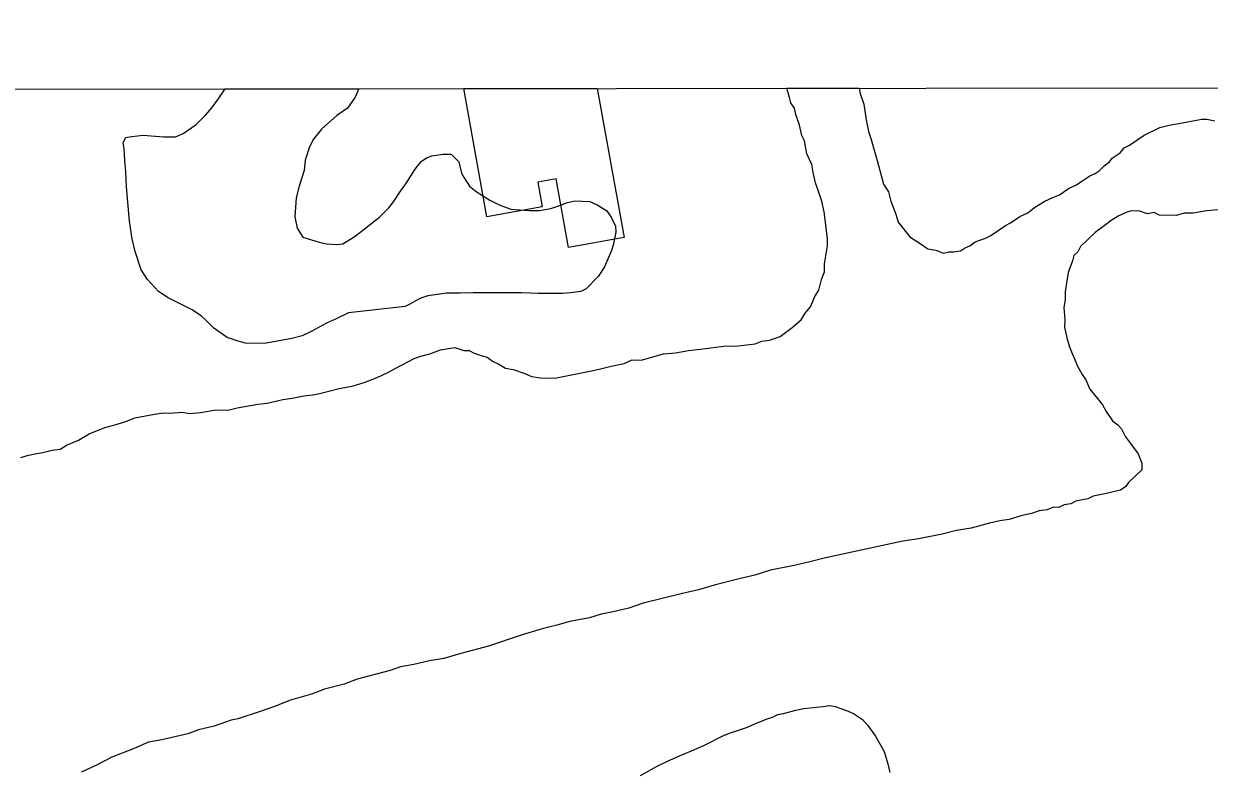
# Model space of a CAD drawing. Extents: x 3297753 to 3335611, y 652252 to 677623.
# Drawn here: x 3305826 to 3306336, y 675525 to 675847 of the extents above; entities that cross this region are included whole.
import ezdxf

# ---------------------------------------------------------------- set-up
doc = ezdxf.new("R2010")
doc.units = 0
for name, color, linetype in [('V-BLDG-OTLN', 7, 'Continuous'), ('V-GRID-FRAM', 7, 'Continuous'), ('V-SITE-VEGE', 7, 'Continuous')]:
    doc.layers.add(name, color=color, linetype=linetype)

msp = doc.modelspace()

# ---------------------------------------------------------------- linework, layer by layer
at = {"layer": 'V-BLDG-OTLN'}
for p, q in [((3306014.86, 675819.13), (3306072.28, 675819.19)), ((3306024.79, 675764.01), (3306014.86, 675819.13)), ((3306072.28, 675819.19), (3306083.81, 675755.15)), ((3306054.66, 675780.26), (3306046.76, 675778.84)), ((3306059.96, 675750.85), (3306054.66, 675780.26)), ((3306046.76, 675778.84), (3306048.65, 675768.31)), ((3306048.65, 675768.31), (3306024.79, 675764.01)), ((3306083.81, 675755.15), (3306059.96, 675750.85))]:
    msp.add_line(p, q, dxfattribs=at)
at = {"layer": 'V-GRID-FRAM'}
msp.add_lwpolyline([(3301859.64, 675814.9), (3333399.09, 675847.01), (3333425.54, 657662.73), (3301870.22, 657630.6), (3301859.64, 675814.9)], dxfattribs=at)
at = {"layer": 'V-SITE-VEGE'}
for p, q in [((3305909.24, 675814.6), (3305912.28, 675819.03)), ((3305912.28, 675819.03), (3305969.76, 675819.08)), ((3305969.76, 675819.08), (3305968.11, 675815.37)), ((3306153.69, 675819.27), (3306184.99, 675819.3)), ((3306153.92, 675818.67), (3306153.69, 675819.27)), ((3306154.98, 675815.28), (3306153.92, 675818.67)), ((3306184.99, 675819.3), (3306185.34, 675816.99)), ((3306185.34, 675816.99), (3306186.94, 675812.47)), ((3305903.9, 675807.89), (3305906.45, 675810.9)), ((3305906.45, 675810.9), (3305909.24, 675814.6)), ((3305964.85, 675810.74), (3305960.21, 675807.51)), ((3305968.11, 675815.37), (3305964.85, 675810.74)), ((3306155.5, 675813.03), (3306154.98, 675815.28)), ((3306157.15, 675810.75), (3306155.5, 675813.03)), ((3306157.66, 675807.94), (3306157.15, 675810.75)), ((3306186.94, 675812.47), (3306187.95, 675805.72)), ((3305899.71, 675803.73), (3305903.9, 675807.89)), ((3305960.21, 675807.51), (3305953.7, 675801.73)), ((3306159.27, 675803.42), (3306157.66, 675807.94)), ((3306187.95, 675805.72), (3306188.98, 675800.64)), ((3306321.57, 675803.92), (3306332.27, 675805.98)), ((3306332.27, 675805.98), (3306334.51, 675805.94)), ((3306334.51, 675805.94), (3306337.88, 675805.32)), ((3305894.14, 675799.81), (3305899.71, 675803.73)), ((3305953.7, 675801.73), (3305950.21, 675797.34)), ((3306160.31, 675798.9), (3306159.27, 675803.42)), ((3306188.98, 675800.64), (3306190.04, 675797.26)), ((3306307.44, 675799.12), (3306314.24, 675802.37)), ((3306314.24, 675802.37), (3306318.19, 675803.42)), ((3306318.19, 675803.42), (3306321.57, 675803.92)), ((3305868.41, 675795.94), (3305869.57, 675798.02)), ((3305868.87, 675793.39), (3305868.41, 675795.94)), ((3305869.57, 675798.02), (3305872.12, 675798.48)), ((3305872.12, 675798.48), (3305876.99, 675799.16)), ((3305876.99, 675799.16), (3305885.79, 675798.44)), ((3305885.79, 675798.44), (3305890.9, 675798.43)), ((3305890.9, 675798.43), (3305894.14, 675799.81)), ((3305950.21, 675797.34), (3305948.58, 675794.1)), ((3306161.39, 675796.64), (3306160.31, 675798.9)), ((3306162.42, 675791.01), (3306161.39, 675796.64)), ((3306190.04, 675797.26), (3306191.63, 675791.61)), ((3306301.19, 675794.74), (3306307.44, 675799.12)), ((3305869.08, 675788.06), (3305868.87, 675793.39)), ((3305948.58, 675794.1), (3305946.71, 675788.31)), ((3305998.86, 675789.33), (3306001.18, 675790.25)), ((3306001.18, 675790.25), (3306006.05, 675790.93)), ((3306006.05, 675790.93), (3306009.52, 675790.92)), ((3306009.52, 675790.92), (3306012.76, 675787.67)), ((3306164.58, 675786.47), (3306162.42, 675791.01)), ((3306191.63, 675791.61), (3306192.69, 675788.23)), ((3306293.79, 675789.25), (3306297.2, 675791.44)), ((3306297.2, 675791.44), (3306298.92, 675793.66)), ((3306298.92, 675793.66), (3306301.19, 675794.74)), ((3305869.53, 675783.42), (3305869.08, 675788.06)), ((3305946.71, 675788.31), (3305946.24, 675783.91)), ((3305993.98, 675784.47), (3305996.54, 675787.71)), ((3305996.54, 675787.71), (3305998.86, 675789.33)), ((3306012.76, 675787.67), (3306013.9, 675782.8)), ((3306165.08, 675783.09), (3306164.58, 675786.47)), ((3306192.69, 675788.23), (3306195.32, 675778.07)), ((3306288.08, 675783.74), (3306290.36, 675785.94)), ((3306290.36, 675785.94), (3306292.64, 675787.59)), ((3306292.64, 675787.59), (3306293.79, 675789.25)), ((3305869.75, 675776.93), (3305869.53, 675783.42)), ((3305946.24, 675783.91), (3305944.14, 675777.19)), ((3305990.02, 675778.23), (3305993.98, 675784.47)), ((3306013.9, 675782.8), (3306015.06, 675780.71)), ((3306015.06, 675780.71), (3306017.37, 675777.23)), ((3306166.13, 675778.59), (3306165.08, 675783.09)), ((3306280.7, 675779.37), (3306284.11, 675781.56)), ((3306284.11, 675781.56), (3306286.37, 675782.64)), ((3306286.37, 675782.64), (3306288.08, 675783.74)), ((3305871.1, 675762.09), (3305869.75, 675776.93)), ((3305944.14, 675777.19), (3305942.73, 675772.1)), ((3305984.67, 675770.36), (3305987.7, 675774.99)), ((3305987.7, 675774.99), (3305990.02, 675778.23)), ((3306017.37, 675777.23), (3306020.14, 675774.9)), ((3306020.14, 675774.9), (3306026.15, 675771.18)), ((3306167.2, 675775.76), (3306166.13, 675778.59)), ((3306168.8, 675770.68), (3306167.2, 675775.76)), ((3306195.32, 675778.07), (3306197.51, 675774.66)), ((3306197.51, 675774.66), (3306198.56, 675770.71)), ((3306271.05, 675773.37), (3306275.03, 675776.1)), ((3306275.03, 675776.1), (3306278.43, 675777.73)), ((3306278.43, 675777.73), (3306280.7, 675779.37)), ((3305942.73, 675772.1), (3305942.25, 675763.99)), ((3305982.58, 675767.82), (3305984.67, 675770.36)), ((3306026.15, 675771.18), (3306030.09, 675769.08)), ((3306055.35, 675768.55), (3306059.52, 675770.16)), ((3306059.52, 675770.16), (3306062.77, 675770.85)), ((3306062.77, 675770.85), (3306069.02, 675770.6)), ((3306069.02, 675770.6), (3306072.27, 675769.2)), ((3306169.84, 675766.17), (3306168.8, 675770.68)), ((3306198.56, 675770.71), (3306200.71, 675765.06)), ((3306260.28, 675767.94), (3306264.83, 675770.67)), ((3306264.83, 675770.67), (3306268.22, 675772.29)), ((3306268.22, 675772.29), (3306271.05, 675773.37)), ((3305978.63, 675763.89), (3305982.58, 675767.82)), ((3306030.09, 675769.08), (3306035.18, 675767.21)), ((3306035.18, 675767.21), (3306043.06, 675766.73)), ((3306043.06, 675766.73), (3306047.46, 675766.72)), ((3306047.46, 675766.72), (3306052.33, 675767.63)), ((3306052.33, 675767.63), (3306055.35, 675768.55)), ((3306072.27, 675769.2), (3306076.2, 675766.64)), ((3306076.2, 675766.64), (3306078.27, 675763.85)), ((3306170.34, 675762.79), (3306169.84, 675766.17)), ((3306200.71, 675765.06), (3306201.77, 675761.67)), ((3306254.04, 675764.12), (3306257.44, 675765.74)), ((3306257.44, 675765.74), (3306260.28, 675767.94)), ((3306300.01, 675766), (3306296.61, 675764.38)), ((3306302.26, 675766.53), (3306300.01, 675766)), ((3306305.63, 675766.47), (3306302.26, 675766.53)), ((3306308.98, 675765.29), (3306305.63, 675766.47)), ((3306311.8, 675765.8), (3306308.98, 675765.29)), ((3306314.02, 675764.64), (3306311.8, 675765.8)), ((3306321.32, 675764.51), (3306314.02, 675764.64)), ((3306324.71, 675765.57), (3306321.32, 675764.51)), ((3306328.64, 675765.5), (3306324.71, 675765.57)), ((3306334.27, 675766.53), (3306328.64, 675765.5)), ((3306339.33, 675767), (3306334.27, 675766.53)), ((3305872.24, 675754.45), (3305871.1, 675762.09)), ((3305942.25, 675763.99), (3305943.16, 675759.12)), ((3305970.73, 675757.66), (3305978.63, 675763.89)), ((3306078.27, 675763.85), (3306080.12, 675759.91)), ((3306080.12, 675759.91), (3306080.34, 675757.36)), ((3306171.32, 675754.35), (3306170.34, 675762.79)), ((3306201.77, 675761.67), (3306206.71, 675755.41)), ((3306241.54, 675755.92), (3306247.8, 675760.3)), ((3306247.8, 675760.3), (3306250.06, 675761.38)), ((3306250.06, 675761.38), (3306254.04, 675764.12)), ((3306290.93, 675760.55), (3306286.38, 675757.26)), ((3306293.77, 675762.75), (3306290.93, 675760.55)), ((3306296.61, 675764.38), (3306293.77, 675762.75)), ((3305873.61, 675749.11), (3305872.24, 675754.45)), ((3305943.16, 675759.12), (3305945.7, 675755.17)), ((3305945.7, 675755.17), (3305952.64, 675753.07)), ((3305962.84, 675752.35), (3305967.71, 675755.35)), ((3305967.71, 675755.35), (3305970.73, 675757.66)), ((3306080.34, 675757.36), (3306079.17, 675751.8)), ((3306171.27, 675751.54), (3306171.32, 675754.35)), ((3306206.71, 675755.41), (3306211.16, 675752.52)), ((3306234.75, 675753.23), (3306239.27, 675754.83)), ((3306239.27, 675754.83), (3306241.54, 675755.92)), ((3306286.38, 675757.26), (3306280.1, 675751.19)), ((3305952.64, 675753.07), (3305955.89, 675752.36)), ((3305955.89, 675752.36), (3305960.06, 675752.12)), ((3305960.06, 675752.12), (3305962.84, 675752.35)), ((3306078.47, 675749.49), (3306075.44, 675742.54)), ((3306079.17, 675751.8), (3306078.47, 675749.49)), ((3306170.01, 675743.7), (3306171.27, 675751.54)), ((3306211.16, 675752.52), (3306214.48, 675750.22)), ((3306214.48, 675750.22), (3306217.84, 675749.6)), ((3306217.84, 675749.6), (3306221.19, 675748.41)), ((3306225.69, 675748.9), (3306228.51, 675749.41)), ((3306228.51, 675749.41), (3306230.21, 675750.5)), ((3306230.21, 675750.5), (3306232.48, 675751.58)), ((3306232.48, 675751.58), (3306234.75, 675753.23)), ((3306280.1, 675751.19), (3306278.93, 675748.97)), ((3305876.14, 675741.22), (3305873.61, 675749.11)), ((3306221.19, 675748.41), (3306223.45, 675748.94)), ((3306223.45, 675748.94), (3306225.69, 675748.9)), ((3306276.62, 675745.08), (3306274.84, 675740.06)), ((3306277.21, 675747.31), (3306276.62, 675745.08)), ((3306278.93, 675748.97), (3306277.21, 675747.31)), ((3305878.91, 675737.05), (3305876.14, 675741.22)), ((3306075.44, 675742.54), (3306072.65, 675738.38)), ((3306168.77, 675736.98), (3306169.95, 675740.33)), ((3306169.95, 675740.33), (3306170.01, 675743.7)), ((3306274.84, 675740.06), (3306273.57, 675731.66)), ((3305883.53, 675731.94), (3305878.91, 675737.05)), ((3306072.65, 675738.38), (3306067.53, 675733.06)), ((3306167.56, 675732.51), (3306168.77, 675736.98)), ((3305887.69, 675729.15), (3305883.53, 675731.94)), ((3305898.11, 675724.02), (3305887.69, 675729.15)), ((3305995.91, 675728.85), (3305991.97, 675726.54)), ((3305999.39, 675730), (3305995.91, 675728.85)), ((3306007.51, 675731.14), (3305999.39, 675730)), ((3306013.53, 675731.12), (3306007.51, 675731.14)), ((3306018.86, 675731.34), (3306013.53, 675731.12)), ((3306029.52, 675731.31), (3306018.86, 675731.34)), ((3306039.72, 675731.28), (3306029.52, 675731.31)), ((3306046.9, 675731.03), (3306039.72, 675731.28)), ((3306057.33, 675731.01), (3306046.9, 675731.03)), ((3306060.81, 675731.23), (3306057.33, 675731.01)), ((3306065.21, 675731.91), (3306060.81, 675731.23)), ((3306067.53, 675733.06), (3306065.21, 675731.91)), ((3306164.06, 675725.28), (3306165.83, 675729.73)), ((3306165.83, 675729.73), (3306167.56, 675732.51)), ((3306273.57, 675731.66), (3306273.51, 675728.28)), ((3305902.04, 675721.22), (3305898.11, 675724.02)), ((3305989.65, 675725.39), (3305965.31, 675722.68)), ((3305991.97, 675726.54), (3305989.65, 675725.39)), ((3306161.77, 675722.51), (3306164.06, 675725.28)), ((3306273.51, 675728.28), (3306272.89, 675724.93)), ((3306272.89, 675724.93), (3306273.36, 675719.86)), ((3305904.35, 675719.13), (3305902.04, 675721.22)), ((3305907.36, 675716.11), (3305904.35, 675719.13)), ((3305959.74, 675719.91), (3305955.8, 675718.3)), ((3305965.31, 675722.68), (3305959.74, 675719.91)), ((3306156.05, 675716.43), (3306160.04, 675719.73)), ((3306160.04, 675719.73), (3306161.77, 675722.51)), ((3306273.36, 675719.86), (3306273.3, 675716.5)), ((3305913.14, 675712.16), (3305907.36, 675716.11)), ((3305949.53, 675714.84), (3305945.35, 675712.77)), ((3305955.8, 675718.3), (3305949.53, 675714.84)), ((3306150.93, 675712.59), (3306156.05, 675716.43)), ((3306273.3, 675716.5), (3306274.34, 675711.43)), ((3305917.77, 675710.53), (3305913.14, 675712.16)), ((3305921.01, 675709.59), (3305917.77, 675710.53)), ((3305929.12, 675709.57), (3305921.01, 675709.59)), ((3305940.95, 675711.62), (3305929.12, 675709.57)), ((3305945.35, 675712.77), (3305940.95, 675711.62)), ((3306116.57, 675707.02), (3306127.83, 675708.5)), ((3306127.83, 675708.5), (3306131.76, 675708.44)), ((3306131.76, 675708.44), (3306140.2, 675709.41)), ((3306140.2, 675709.41), (3306143.03, 675710.48)), ((3306143.03, 675710.48), (3306146.41, 675710.98)), ((3306146.41, 675710.98), (3306150.93, 675712.59)), ((3306274.34, 675711.43), (3306275.4, 675708.04)), ((3305993.52, 675703.01), (3305996.35, 675704.08)), ((3305996.35, 675704.08), (3306000.3, 675705.14)), ((3306000.3, 675705.14), (3306004.82, 675706.74)), ((3306004.82, 675706.74), (3306011.01, 675707.76)), ((3306011.01, 675707.76), (3306014.92, 675706.56)), ((3306014.92, 675706.56), (3306017.17, 675706.52)), ((3306017.17, 675706.52), (3306019.4, 675705.36)), ((3306019.4, 675705.36), (3306022.74, 675704.18)), ((3306022.74, 675704.18), (3306024.98, 675703.58)), ((3306024.98, 675703.58), (3306027.2, 675701.85)), ((3306091.22, 675702.41), (3306100.81, 675705.05)), ((3306100.81, 675705.05), (3306105.88, 675705.52)), ((3306105.88, 675705.52), (3306111.51, 675706.54)), ((3306111.51, 675706.54), (3306116.57, 675707.02)), ((3306275.4, 675708.04), (3306276.47, 675705.21)), ((3306276.47, 675705.21), (3306277.56, 675702.95)), ((3305982.19, 675697.03), (3305985.02, 675698.67)), ((3305985.02, 675698.67), (3305988.42, 675700.29)), ((3305988.42, 675700.29), (3305993.52, 675703.01)), ((3306027.2, 675701.85), (3306029.98, 675700.68)), ((3306029.98, 675700.68), (3306032.76, 675698.95)), ((3306032.76, 675698.95), (3306036.12, 675698.33)), ((3306036.12, 675698.33), (3306041.14, 675696.55)), ((3306069.8, 675697.73), (3306074.31, 675698.78)), ((3306074.31, 675698.78), (3306078.26, 675699.83)), ((3306078.26, 675699.83), (3306083.89, 675700.86)), ((3306083.89, 675700.86), (3306087.29, 675702.48)), ((3306087.29, 675702.48), (3306091.22, 675702.41)), ((3306277.56, 675702.95), (3306278.63, 675700.12)), ((3306278.63, 675700.12), (3306280.81, 675696.15)), ((3305972, 675692.72), (3305977.65, 675694.87)), ((3305977.65, 675694.87), (3305982.19, 675697.03)), ((3306041.14, 675696.55), (3306043.93, 675695.38)), ((3306043.93, 675695.38), (3306047.85, 675694.75)), ((3306047.85, 675694.75), (3306054.02, 675694.64)), ((3306054.02, 675694.64), (3306069.8, 675697.73)), ((3306280.81, 675696.15), (3306282.45, 675693.87)), ((3306282.45, 675693.87), (3306284.07, 675689.91)), ((3305950.01, 675687.49), (3305952.82, 675688)), ((3305952.82, 675688), (3305956.77, 675689.06)), ((3305956.77, 675689.06), (3305961.29, 675690.1)), ((3305961.29, 675690.1), (3305966.92, 675691.12)), ((3305966.92, 675691.12), (3305972, 675692.72)), ((3306284.07, 675689.91), (3306287.37, 675685.93)), ((3305917.34, 675681.89), (3305926.35, 675683.41)), ((3305926.35, 675683.41), (3305930.29, 675683.91)), ((3305930.29, 675683.91), (3305937.06, 675685.47)), ((3305937.06, 675685.47), (3305941, 675685.96)), ((3305941, 675685.96), (3305946.07, 675687)), ((3305946.07, 675687), (3305950.01, 675687.49)), ((3306287.37, 675685.93), (3306289.56, 675683.08)), ((3306289.56, 675683.08), (3306291.2, 675680.24)), ((3305873.46, 675677.61), (3305881.91, 675679.14)), ((3305881.91, 675679.14), (3305885.85, 675679.64)), ((3305885.85, 675679.64), (3305888.66, 675679.59)), ((3305888.66, 675679.59), (3305893.72, 675680.06)), ((3305893.72, 675680.06), (3305897.08, 675679.44)), ((3305897.08, 675679.44), (3305901.58, 675679.92)), ((3305901.58, 675679.92), (3305908.34, 675680.93)), ((3305908.34, 675680.93), (3305913.39, 675680.84)), ((3305913.39, 675680.84), (3305917.34, 675681.89)), ((3306291.2, 675680.24), (3306293.93, 675676.26)), ((3305853.69, 675670.66), (3305860.47, 675673.34)), ((3305860.47, 675673.34), (3305864.42, 675674.4)), ((3305864.42, 675674.4), (3305869.5, 675675.99)), ((3305869.5, 675675.99), (3305873.46, 675677.61)), ((3306293.93, 675676.26), (3306296.15, 675674.54)), ((3306296.15, 675674.54), (3306297.8, 675672.82)), ((3306297.8, 675672.82), (3306299.43, 675669.43)), ((3305844.05, 675665.77), (3305849.14, 675667.93)), ((3305849.14, 675667.93), (3305853.69, 675670.66)), ((3306299.43, 675669.43), (3306301.62, 675666.58)), ((3305830.51, 675662.08), (3305833.89, 675662.58)), ((3305833.89, 675662.58), (3305837.84, 675663.64)), ((3305837.84, 675663.64), (3305841.22, 675664.14)), ((3305841.22, 675664.14), (3305844.05, 675665.77)), ((3306301.62, 675666.58), (3306304.91, 675662.03)), ((3305824.3, 675660.51), (3305827.69, 675661.57)), ((3305827.69, 675661.57), (3305830.51, 675662.08)), ((3306304.91, 675662.03), (3306306.53, 675658.07)), ((3306306.53, 675658.07), (3306306.48, 675655.26)), ((3306306.48, 675655.26), (3306300.77, 675649.75)), ((3306299.61, 675648.08), (3306297.34, 675646.44)), ((3306300.77, 675649.75), (3306299.61, 675648.08)), ((3306280.98, 675642.24), (3306278.16, 675641.72)), ((3306283.23, 675642.76), (3306280.98, 675642.24)), ((3306285.5, 675643.84), (3306283.23, 675642.76)), ((3306290.57, 675644.88), (3306285.5, 675643.84)), ((3306297.34, 675646.44), (3306290.57, 675644.88)), ((3306262.37, 675637.51), (3306258.98, 675636.45)), ((3306265.74, 675638.01), (3306262.37, 675637.51)), ((3306268.57, 675639.09), (3306265.74, 675638.01)), ((3306270.81, 675639.04), (3306268.57, 675639.09)), ((3306273.08, 675640.13), (3306270.81, 675639.04)), ((3306275.9, 675640.64), (3306273.08, 675640.13)), ((3306278.16, 675641.72), (3306275.9, 675640.64)), ((3306240.93, 675632.27), (3306233.03, 675630.17)), ((3306245.45, 675633.32), (3306240.93, 675632.27)), ((3306249.39, 675633.81), (3306245.45, 675633.32)), ((3306254.47, 675635.4), (3306249.39, 675633.81)), ((3306258.98, 675636.45), (3306254.47, 675635.4)), ((3306220.64, 675627.58), (3306210.49, 675625.51)), ((3306226.84, 675629.15), (3306220.64, 675627.58)), ((3306233.03, 675630.17), (3306226.84, 675629.15)), ((3306203.73, 675624.5), (3306169.91, 675617.24)), ((3306210.49, 675625.51), (3306203.73, 675624.5)), ((3306169.91, 675617.24), (3306163.71, 675615.66)), ((3306146.8, 675612.03), (3306140.02, 675609.9)), ((3306156.94, 675614.1), (3306146.8, 675612.03)), ((3306163.71, 675615.66), (3306156.94, 675614.1)), ((3306133.25, 675608.34), (3306123.1, 675605.71)), ((3306140.02, 675609.9), (3306133.25, 675608.34)), ((3306109, 675602.03), (3306092.08, 675597.83)), ((3306115.76, 675603.59), (3306109, 675602.03)), ((3306123.1, 675605.71), (3306115.76, 675603.59)), ((3306092.08, 675597.83), (3306085.86, 675595.7)), ((3306068.94, 675591.5), (3306060.49, 675589.97)), ((3306074.02, 675593.1), (3306068.94, 675591.5)), ((3306079.09, 675594.13), (3306074.02, 675593.1)), ((3306085.86, 675595.7), (3306079.09, 675594.13)), ((3306048.64, 675586.81), (3306039.61, 675584.16)), ((3306054.85, 675588.38), (3306048.64, 675586.81)), ((3306060.49, 675589.97), (3306054.85, 675588.38)), ((3306039.61, 675584.16), (3306025.48, 675579.35)), ((3306013.64, 675576.19), (3306006.3, 675574.07)), ((3306025.48, 675579.35), (3306013.64, 675576.19)), ((3305993.34, 675571.49), (3305987.7, 675570.47)), ((3306000.1, 675573.06), (3305993.34, 675571.49)), ((3306006.3, 675574.07), (3306000.1, 675573.06)), ((3305983.18, 675568.86), (3305969.08, 675565.18)), ((3305987.7, 675570.47), (3305983.18, 675568.86)), ((3305954.97, 675560.94), (3305949.31, 675558.79)), ((3305963.43, 675563.04), (3305954.97, 675560.94)), ((3305969.08, 675565.18), (3305963.43, 675563.04)), ((3305940.28, 675556.14), (3305933.5, 675553.46)), ((3305949.31, 675558.79), (3305940.28, 675556.14)), ((3305927.28, 675551.32), (3305917.68, 675548.12)), ((3305933.5, 675553.46), (3305927.28, 675551.32)), ((3305914.86, 675547.61), (3305907.51, 675544.93)), ((3305917.68, 675548.12), (3305914.86, 675547.61)), ((3305896.23, 675541.76), (3305884.95, 675539.15)), ((3305900.74, 675543.36), (3305896.23, 675541.76)), ((3305907.51, 675544.93), (3305900.74, 675543.36)), ((3305873.09, 675535.43), (3305863.48, 675531.67)), ((3305879.32, 675538.13), (3305873.09, 675535.43)), ((3305884.95, 675539.15), (3305879.32, 675538.13)), ((3305863.48, 675531.67), (3305857.24, 675528.41)), ((3305857.24, 675528.41), (3305850.45, 675525.16))]:
    msp.add_line(p, q, dxfattribs=at)
msp.add_lwpolyline([(3306090.84, 675523.74), (3306097.8, 675527.66), (3306102.44, 675529.97), (3306108.71, 675532.73), (3306112.88, 675534.34), (3306118.45, 675536.88), (3306126.34, 675540.79), (3306129.59, 675542.18), (3306136.54, 675544.47), (3306140.72, 675546.32), (3306145.36, 675548.16), (3306147.68, 675548.85), (3306150, 675550), (3306152.32, 675550.46), (3306157.65, 675551.83), (3306161.13, 675552.52), (3306169.25, 675553.42), (3306172.26, 675553.88), (3306174.57, 675553.41), (3306179.44, 675551.77), (3306182.44, 675550.38), (3306186.38, 675547.82), (3306188.69, 675545.26), (3306191.92, 675540.62), (3306195.61, 675534.12), (3306197.22, 675528.79), (3306198.14, 675525.07)], dxfattribs=at)

doc.saveas('drawing.dxf')
